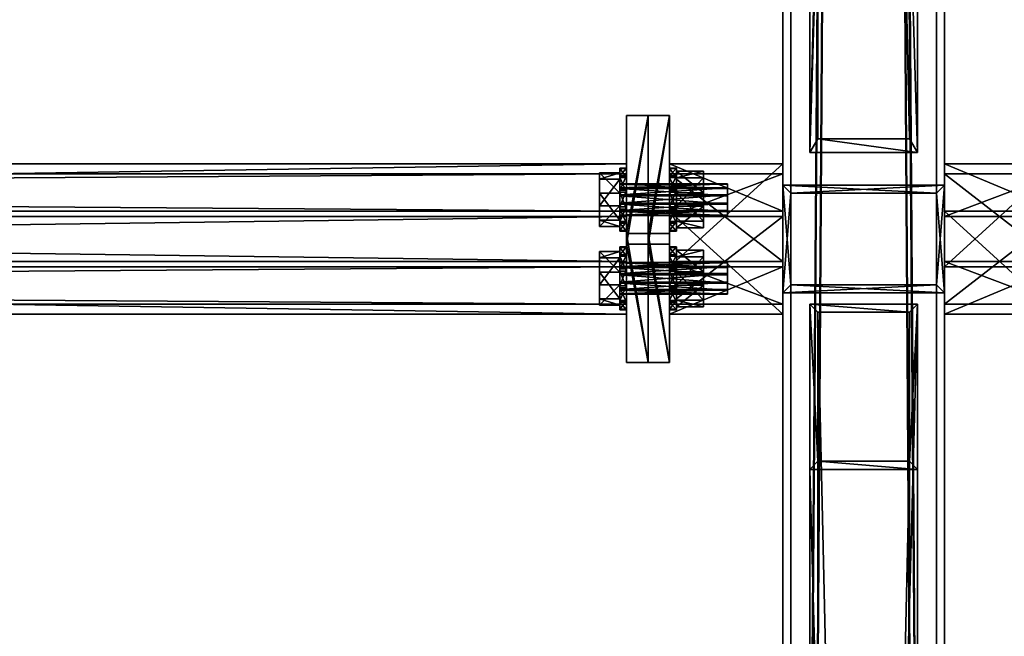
# Model space of a CAD drawing. Header units: millimetres. Extents: x 60485 to 71303, y 100 to 16900.
# Tile 871 of 1056: x 65487 to 65852, y 10053 to 10281. Entities that reach past the tile are written whole.
import ezdxf

# ---------------------------------------------------------------- set-up
doc = ezdxf.new("R2010")
doc.units = ezdxf.units.MM
for name, color, linetype in [('13', 7, 'Continuous'), ('3', 7, 'Continuous'), ('4', 7, 'Continuous'), ('6', 7, 'Continuous'), ('99', 7, 'Continuous')]:
    doc.layers.add(name, color=color, linetype=linetype)

msp = doc.modelspace()

# ---------------------------------------------------------------- meshes
at = {"layer": '13', "color": 7}
mesh = msp.add_polyface(dxfattribs=at)
corners = [(65749.5, 10208.88, 5057.29), (65709.5, 10208.77, 5054.18), (65709.5, 10208.88, 5057.29), (65749.5, 10208.77, 5054.18), (65709.5, 10210.23, 5051.44), (65749.5, 10210.23, 5051.44), (65709.5, 10212.86, 5049.79), (65749.5, 10212.86, 5049.79), (65709.5, 10215.97, 5049.69), (65749.5, 10213.27, 5061.38), (65709.5, 10210.53, 5059.92), (65709.5, 10213.27, 5061.38), (65749.5, 10210.53, 5059.92), (65709.5, 10216.37, 5061.27), (65709.5, 10219.01, 5059.62), (65709.5, 10220.46, 5056.88), (65709.5, 10220.36, 5053.78), (65709.5, 10218.71, 5051.14), (65709.5, 10204.68, 5058.57), (65709.5, 10207.02, 5048.44), (65702, 10207.02, 5048.44), (65702, 10204.68, 5058.57), (65709.5, 10216.96, 5045.41), (65702, 10216.96, 5045.41), (65709.5, 10212.28, 5065.66), (65702, 10212.28, 5065.66), (65709.5, 10224.56, 5052.49), (65709.5, 10222.22, 5062.62), (65702, 10222.22, 5062.62), (65702, 10224.56, 5052.49), (65712, 10203.14, 5059.04), (65712, 10202.93, 5052.83), (65709.5, 10202.93, 5052.83), (65709.5, 10203.14, 5059.04), (65712, 10205.84, 5047.35), (65709.5, 10205.84, 5047.35), (65712, 10211.11, 5044.06), (65709.5, 10211.11, 5044.06), (65709.5, 10217.32, 5043.84), (65712, 10218.13, 5067.01), (65712, 10211.92, 5067.22), (65709.5, 10211.92, 5067.22), (65712, 10206.43, 5064.31), (65709.5, 10206.43, 5064.31), (65712, 10222.8, 5046.76), (65712, 10226.09, 5052.02), (65712, 10226.31, 5058.23), (65712, 10223.39, 5063.72), (65709.5, 10218.13, 5067.01), (65709.5, 10223.39, 5063.72), (65709.5, 10226.31, 5058.23), (65709.5, 10226.09, 5052.02), (65709.5, 10222.8, 5046.76)]
mesh.append_faces([[corners[k] for k in face] for face in [(0, 1, 2, 2), (3, 4, 1, 1), (5, 6, 4, 4), (7, 8, 6, 6), (9, 10, 11, 11), (12, 2, 10, 10), (10, 13, 11, 11), (18, 20, 21, 21), (19, 23, 20, 20), (24, 21, 25, 25), (27, 18, 24, 24), (21, 28, 25, 25), (30, 32, 33, 33), (31, 35, 32, 32), (34, 37, 35, 35), (36, 38, 37, 37), (40, 43, 41, 41), (42, 33, 43, 43), (39, 42, 40, 40), (43, 48, 41, 41)]], dxfattribs={"vtx0": -1, "color": 7})
mesh.append_faces([[corners[k] for k in face] for face in [(14, 10, 2, 2), (15, 2, 1, 1), (16, 1, 4, 4), (17, 4, 6, 6), (26, 19, 18, 18), (29, 21, 20, 20), (44, 36, 34, 34), (45, 34, 31, 31), (46, 31, 30, 30), (47, 30, 42, 42), (49, 43, 33, 33), (50, 33, 32, 32), (51, 32, 35, 35), (52, 35, 37, 37)]], dxfattribs={"vtx0": -1, "vtx2": -1, "vtx3": -1, "color": 7})
mesh.append_faces([[corners[k] for k in face] for face in [(18, 19, 20, 20), (19, 22, 23, 23), (24, 18, 21, 21), (30, 31, 32, 32), (31, 34, 35, 35), (34, 36, 37, 37), (39, 40, 41, 41), (40, 42, 43, 43), (42, 30, 33, 33)]], dxfattribs={"vtx2": -1, "vtx3": -1, "color": 7})
mesh = msp.add_polyface(dxfattribs=at)
corners = [(65749.5, 10215.97, 5049.69), (65709.5, 10218.71, 5051.14), (65709.5, 10215.97, 5049.69), (65749.5, 10218.71, 5051.14), (65709.5, 10220.36, 5053.78), (65749.5, 10220.36, 5053.78), (65709.5, 10220.46, 5056.88), (65749.5, 10220.46, 5056.88), (65709.5, 10219.01, 5059.62), (65749.5, 10219.01, 5059.62), (65709.5, 10216.37, 5061.27), (65749.5, 10216.37, 5061.27), (65709.5, 10213.27, 5061.38), (65709.5, 10210.53, 5059.92), (65709.5, 10208.88, 5057.29), (65709.5, 10208.77, 5054.18), (65709.5, 10210.23, 5051.44), (65709.5, 10212.86, 5049.79), (65709.5, 10216.96, 5045.41), (65709.5, 10224.56, 5052.49), (65702, 10224.56, 5052.49), (65702, 10216.96, 5045.41), (65709.5, 10222.22, 5062.62), (65702, 10222.22, 5062.62), (65709.5, 10212.28, 5065.66), (65702, 10212.28, 5065.66), (65709.5, 10207.02, 5048.44), (65709.5, 10204.68, 5058.57), (65702, 10204.68, 5058.57), (65702, 10207.02, 5048.44), (65712, 10211.11, 5044.06), (65712, 10217.32, 5043.84), (65709.5, 10217.32, 5043.84), (65712, 10222.8, 5046.76), (65709.5, 10222.8, 5046.76), (65712, 10226.09, 5052.02), (65709.5, 10226.09, 5052.02), (65712, 10226.31, 5058.23), (65709.5, 10226.31, 5058.23), (65712, 10223.39, 5063.72), (65709.5, 10223.39, 5063.72), (65712, 10218.13, 5067.01), (65709.5, 10218.13, 5067.01), (65709.5, 10211.92, 5067.22), (65712, 10205.84, 5047.35), (65712, 10202.93, 5052.83), (65712, 10203.14, 5059.04), (65712, 10206.43, 5064.31), (65709.5, 10206.43, 5064.31), (65709.5, 10203.14, 5059.04), (65709.5, 10202.93, 5052.83), (65709.5, 10205.84, 5047.35), (65709.5, 10211.11, 5044.06)]
mesh.append_faces([[corners[k] for k in face] for face in [(0, 1, 2, 2), (3, 4, 1, 1), (5, 6, 4, 4), (7, 8, 6, 6), (9, 10, 8, 8), (11, 12, 10, 10), (1, 17, 2, 2), (18, 20, 21, 21), (19, 23, 20, 20), (22, 25, 23, 23), (26, 19, 18, 18), (20, 29, 21, 21), (31, 34, 32, 32), (33, 36, 34, 34), (35, 38, 36, 36), (37, 40, 38, 38), (39, 42, 40, 40), (41, 43, 42, 42), (30, 33, 31, 31), (34, 52, 32, 32)]], dxfattribs={"vtx0": -1, "color": 7})
mesh.append_faces([[corners[k] for k in face] for face in [(10, 13, 8, 8), (8, 14, 6, 6), (6, 15, 4, 4), (4, 16, 1, 1), (19, 27, 22, 22), (23, 28, 20, 20), (33, 44, 35, 35), (35, 45, 37, 37), (37, 46, 39, 39), (39, 47, 41, 41), (42, 48, 40, 40), (40, 49, 38, 38), (38, 50, 36, 36), (36, 51, 34, 34)]], dxfattribs={"vtx0": -1, "vtx1": -1, "color": 7})
mesh.append_faces([[corners[k] for k in face] for face in [(18, 19, 20, 20), (19, 22, 23, 23), (22, 24, 25, 25), (30, 31, 32, 32), (31, 33, 34, 34), (33, 35, 36, 36), (35, 37, 38, 38), (37, 39, 40, 40), (39, 41, 42, 42)]], dxfattribs={"vtx2": -1, "vtx3": -1, "color": 7})
mesh = msp.add_polyface(dxfattribs=at)
corners = [(65749.5, 10208.88, 5057.29), (65749.5, 10208.77, 5054.18), (65709.5, 10208.77, 5054.18), (65749.5, 10210.23, 5051.44), (65709.5, 10210.23, 5051.44), (65749.5, 10212.86, 5049.79), (65709.5, 10212.86, 5049.79), (65749.5, 10216.37, 5061.27), (65749.5, 10213.27, 5061.38), (65709.5, 10213.27, 5061.38), (65749.5, 10210.53, 5059.92), (65709.5, 10210.53, 5059.92), (65709.5, 10208.88, 5057.29), (65749.5, 10218.71, 5051.14), (65749.5, 10220.36, 5053.78), (65749.5, 10220.46, 5056.88), (65749.5, 10219.01, 5059.62), (65740.5, 10204.13, 5058.74), (65740.5, 10206.6, 5048.05), (65730.5, 10206.6, 5048.05), (65730.5, 10204.13, 5058.74), (65740.5, 10217.09, 5044.84), (65730.5, 10217.09, 5044.84), (65740.5, 10212.15, 5066.22), (65730.5, 10212.15, 5066.22), (65740.5, 10222.64, 5063.01), (65730.5, 10222.64, 5063.01), (65730.5, 10203.14, 5059.04), (65730.5, 10202.93, 5052.83), (65728, 10202.93, 5052.83), (65728, 10203.14, 5059.04), (65730.5, 10205.84, 5047.35), (65728, 10205.84, 5047.35), (65730.5, 10211.11, 5044.06), (65728, 10211.11, 5044.06), (65728, 10217.32, 5043.84), (65730.5, 10218.13, 5067.01), (65730.5, 10211.92, 5067.22), (65728, 10211.92, 5067.22), (65730.5, 10206.43, 5064.31), (65728, 10206.43, 5064.31), (65730.5, 10222.8, 5046.76), (65730.5, 10226.09, 5052.02), (65730.5, 10226.31, 5058.23), (65730.5, 10223.39, 5063.72), (65728, 10218.13, 5067.01), (65728, 10223.39, 5063.72), (65728, 10226.31, 5058.23), (65728, 10226.09, 5052.02), (65728, 10222.8, 5046.76)]
mesh.append_faces([[corners[k] for k in face] for face in [(7, 10, 8, 8), (17, 19, 20, 20), (18, 22, 19, 19), (23, 20, 24, 24), (25, 17, 23, 23), (20, 26, 24, 24), (27, 29, 30, 30), (28, 32, 29, 29), (31, 34, 32, 32), (33, 35, 34, 34), (37, 40, 38, 38), (39, 30, 40, 40), (36, 39, 37, 37), (40, 45, 38, 38)]], dxfattribs={"vtx0": -1, "color": 7})
mesh.append_faces([[corners[k] for k in face] for face in [(13, 5, 3, 3), (14, 3, 1, 1), (15, 1, 0, 0), (16, 0, 10, 10), (25, 18, 17, 17), (26, 20, 19, 19), (41, 33, 31, 31), (42, 31, 28, 28), (43, 28, 27, 27), (44, 27, 39, 39), (46, 40, 30, 30), (47, 30, 29, 29), (48, 29, 32, 32), (49, 32, 34, 34)]], dxfattribs={"vtx0": -1, "vtx2": -1, "vtx3": -1, "color": 7})
mesh.append_faces([[corners[k] for k in face] for face in [(0, 1, 2, 2), (1, 3, 4, 4), (3, 5, 6, 6), (7, 8, 9, 9), (8, 10, 11, 11), (10, 0, 12, 12), (17, 18, 19, 19), (18, 21, 22, 22), (23, 17, 20, 20), (27, 28, 29, 29), (28, 31, 32, 32), (31, 33, 34, 34), (36, 37, 38, 38), (37, 39, 40, 40), (39, 27, 30, 30)]], dxfattribs={"vtx2": -1, "vtx3": -1, "color": 7})
mesh = msp.add_polyface(dxfattribs=at)
corners = [(65749.5, 10212.86, 5049.79), (65749.5, 10215.97, 5049.69), (65709.5, 10215.97, 5049.69), (65749.5, 10218.71, 5051.14), (65709.5, 10218.71, 5051.14), (65749.5, 10220.36, 5053.78), (65709.5, 10220.36, 5053.78), (65749.5, 10220.46, 5056.88), (65709.5, 10220.46, 5056.88), (65749.5, 10219.01, 5059.62), (65709.5, 10219.01, 5059.62), (65749.5, 10216.37, 5061.27), (65709.5, 10216.37, 5061.27), (65749.5, 10210.23, 5051.44), (65749.5, 10208.77, 5054.18), (65749.5, 10208.88, 5057.29), (65749.5, 10210.53, 5059.92), (65740.5, 10217.09, 5044.84), (65740.5, 10225.11, 5052.32), (65730.5, 10225.11, 5052.32), (65730.5, 10217.09, 5044.84), (65740.5, 10222.64, 5063.01), (65730.5, 10222.64, 5063.01), (65740.5, 10212.15, 5066.22), (65730.5, 10212.15, 5066.22), (65740.5, 10206.6, 5048.05), (65730.5, 10206.6, 5048.05), (65730.5, 10211.11, 5044.06), (65730.5, 10217.32, 5043.84), (65728, 10217.32, 5043.84), (65730.5, 10222.8, 5046.76), (65728, 10222.8, 5046.76), (65730.5, 10226.09, 5052.02), (65728, 10226.09, 5052.02), (65730.5, 10226.31, 5058.23), (65728, 10226.31, 5058.23), (65730.5, 10223.39, 5063.72), (65728, 10223.39, 5063.72), (65730.5, 10218.13, 5067.01), (65728, 10218.13, 5067.01), (65728, 10211.92, 5067.22), (65730.5, 10205.84, 5047.35), (65730.5, 10202.93, 5052.83), (65730.5, 10203.14, 5059.04), (65730.5, 10206.43, 5064.31), (65728, 10206.43, 5064.31), (65728, 10203.14, 5059.04), (65728, 10202.93, 5052.83), (65728, 10205.84, 5047.35), (65728, 10211.11, 5044.06)]
mesh.append_faces([[corners[k] for k in face] for face in [(0, 3, 1, 1), (17, 19, 20, 20), (18, 22, 19, 19), (21, 24, 22, 22), (25, 18, 17, 17), (19, 26, 20, 20), (28, 31, 29, 29), (30, 33, 31, 31), (32, 35, 33, 33), (34, 37, 35, 35), (36, 39, 37, 37), (38, 40, 39, 39), (27, 30, 28, 28), (31, 49, 29, 29)]], dxfattribs={"vtx0": -1, "color": 7})
mesh.append_faces([[corners[k] for k in face] for face in [(3, 13, 5, 5), (5, 14, 7, 7), (7, 15, 9, 9), (9, 16, 11, 11), (18, 25, 21, 21), (22, 26, 19, 19), (30, 41, 32, 32), (32, 42, 34, 34), (34, 43, 36, 36), (36, 44, 38, 38), (39, 45, 37, 37), (37, 46, 35, 35), (35, 47, 33, 33), (33, 48, 31, 31)]], dxfattribs={"vtx0": -1, "vtx1": -1, "color": 7})
mesh.append_faces([[corners[k] for k in face] for face in [(0, 1, 2, 2), (1, 3, 4, 4), (3, 5, 6, 6), (5, 7, 8, 8), (7, 9, 10, 10), (9, 11, 12, 12), (17, 18, 19, 19), (18, 21, 22, 22), (21, 23, 24, 24), (27, 28, 29, 29), (28, 30, 31, 31), (30, 32, 33, 33), (32, 34, 35, 35), (34, 36, 37, 37), (36, 38, 39, 39)]], dxfattribs={"vtx2": -1, "vtx3": -1, "color": 7})
mesh = msp.add_polyface(dxfattribs=at)
corners = [(65749.5, 10179.64, 4961.66), (65709.5, 10179.54, 4958.55), (65709.5, 10179.64, 4961.66), (65749.5, 10179.54, 4958.55), (65709.5, 10180.99, 4955.81), (65749.5, 10180.99, 4955.81), (65709.5, 10183.63, 4954.16), (65749.5, 10183.63, 4954.16), (65709.5, 10186.73, 4954.05), (65749.5, 10184.03, 4965.75), (65709.5, 10181.29, 4964.29), (65709.5, 10184.03, 4965.75), (65749.5, 10181.29, 4964.29), (65709.5, 10187.14, 4965.64), (65709.5, 10189.77, 4963.99), (65709.5, 10191.23, 4961.25), (65709.5, 10191.12, 4958.15), (65709.5, 10189.47, 4955.51), (65709.5, 10175.44, 4962.94), (65709.5, 10177.78, 4952.81), (65702, 10177.78, 4952.81), (65702, 10175.44, 4962.94), (65709.5, 10187.72, 4949.78), (65702, 10187.72, 4949.78), (65709.5, 10183.04, 4970.03), (65702, 10183.04, 4970.03), (65709.5, 10195.32, 4956.86), (65709.5, 10192.98, 4966.99), (65702, 10192.98, 4966.99), (65712, 10173.91, 4963.41), (65712, 10173.69, 4957.2), (65709.5, 10173.69, 4957.2), (65709.5, 10173.91, 4963.41), (65712, 10176.61, 4951.72), (65709.5, 10176.61, 4951.72), (65712, 10181.87, 4948.43), (65709.5, 10181.87, 4948.43), (65709.5, 10188.08, 4948.21), (65712, 10188.89, 4971.38), (65712, 10182.68, 4971.59), (65709.5, 10182.68, 4971.59), (65712, 10177.2, 4968.68), (65709.5, 10177.2, 4968.68), (65712, 10193.57, 4951.12), (65712, 10196.86, 4956.39), (65712, 10197.07, 4962.6), (65712, 10194.16, 4968.09), (65709.5, 10188.89, 4971.38), (65709.5, 10194.16, 4968.09), (65709.5, 10197.07, 4962.6), (65709.5, 10196.86, 4956.39), (65709.5, 10193.57, 4951.12)]
mesh.append_faces([[corners[k] for k in face] for face in [(0, 1, 2, 2), (3, 4, 1, 1), (5, 6, 4, 4), (7, 8, 6, 6), (9, 10, 11, 11), (12, 2, 10, 10), (10, 13, 11, 11), (18, 20, 21, 21), (19, 23, 20, 20), (24, 21, 25, 25), (27, 18, 24, 24), (21, 28, 25, 25), (29, 31, 32, 32), (30, 34, 31, 31), (33, 36, 34, 34), (35, 37, 36, 36), (39, 42, 40, 40), (41, 32, 42, 42), (38, 41, 39, 39), (42, 47, 40, 40)]], dxfattribs={"vtx0": -1, "color": 7})
mesh.append_faces([[corners[k] for k in face] for face in [(14, 10, 2, 2), (15, 2, 1, 1), (16, 1, 4, 4), (17, 4, 6, 6), (26, 19, 18, 18), (28, 21, 20, 20), (43, 35, 33, 33), (44, 33, 30, 30), (45, 30, 29, 29), (46, 29, 41, 41), (48, 42, 32, 32), (49, 32, 31, 31), (50, 31, 34, 34), (51, 34, 36, 36)]], dxfattribs={"vtx0": -1, "vtx2": -1, "vtx3": -1, "color": 7})
mesh.append_faces([[corners[k] for k in face] for face in [(18, 19, 20, 20), (19, 22, 23, 23), (24, 18, 21, 21), (29, 30, 31, 31), (30, 33, 34, 34), (33, 35, 36, 36), (38, 39, 40, 40), (39, 41, 42, 42), (41, 29, 32, 32)]], dxfattribs={"vtx2": -1, "vtx3": -1, "color": 7})
mesh = msp.add_polyface(dxfattribs=at)
corners = [(65749.5, 10186.73, 4954.05), (65709.5, 10189.47, 4955.51), (65709.5, 10186.73, 4954.05), (65749.5, 10189.47, 4955.51), (65709.5, 10191.12, 4958.15), (65749.5, 10191.12, 4958.15), (65709.5, 10191.23, 4961.25), (65749.5, 10191.23, 4961.25), (65709.5, 10189.77, 4963.99), (65749.5, 10189.77, 4963.99), (65709.5, 10187.14, 4965.64), (65749.5, 10187.14, 4965.64), (65709.5, 10184.03, 4965.75), (65709.5, 10181.29, 4964.29), (65709.5, 10179.64, 4961.66), (65709.5, 10179.54, 4958.55), (65709.5, 10180.99, 4955.81), (65709.5, 10183.63, 4954.16), (65709.5, 10187.72, 4949.78), (65709.5, 10195.32, 4956.86), (65702, 10195.32, 4956.86), (65702, 10187.72, 4949.78), (65709.5, 10192.98, 4966.99), (65702, 10192.98, 4966.99), (65709.5, 10183.04, 4970.03), (65702, 10183.04, 4970.03), (65709.5, 10177.78, 4952.81), (65709.5, 10175.44, 4962.94), (65702, 10177.78, 4952.81), (65712, 10181.87, 4948.43), (65712, 10188.08, 4948.21), (65709.5, 10188.08, 4948.21), (65712, 10193.57, 4951.12), (65709.5, 10193.57, 4951.12), (65712, 10196.86, 4956.39), (65709.5, 10196.86, 4956.39), (65712, 10197.07, 4962.6), (65709.5, 10197.07, 4962.6), (65712, 10194.16, 4968.09), (65709.5, 10194.16, 4968.09), (65712, 10188.89, 4971.38), (65709.5, 10188.89, 4971.38), (65709.5, 10182.68, 4971.59), (65712, 10176.61, 4951.72), (65712, 10173.69, 4957.2), (65712, 10173.91, 4963.41), (65712, 10177.2, 4968.68), (65709.5, 10177.2, 4968.68), (65709.5, 10173.91, 4963.41), (65709.5, 10173.69, 4957.2), (65709.5, 10176.61, 4951.72), (65709.5, 10181.87, 4948.43)]
mesh.append_faces([[corners[k] for k in face] for face in [(0, 1, 2, 2), (3, 4, 1, 1), (5, 6, 4, 4), (7, 8, 6, 6), (9, 10, 8, 8), (11, 12, 10, 10), (1, 17, 2, 2), (18, 20, 21, 21), (19, 23, 20, 20), (22, 25, 23, 23), (26, 19, 18, 18), (20, 28, 21, 21), (30, 33, 31, 31), (32, 35, 33, 33), (34, 37, 35, 35), (36, 39, 37, 37), (38, 41, 39, 39), (40, 42, 41, 41), (29, 32, 30, 30), (33, 51, 31, 31)]], dxfattribs={"vtx0": -1, "color": 7})
mesh.append_faces([[corners[k] for k in face] for face in [(10, 13, 8, 8), (8, 14, 6, 6), (6, 15, 4, 4), (4, 16, 1, 1), (19, 27, 22, 22), (23, 28, 20, 20), (32, 43, 34, 34), (34, 44, 36, 36), (36, 45, 38, 38), (38, 46, 40, 40), (41, 47, 39, 39), (39, 48, 37, 37), (37, 49, 35, 35), (35, 50, 33, 33)]], dxfattribs={"vtx0": -1, "vtx1": -1, "color": 7})
mesh.append_faces([[corners[k] for k in face] for face in [(18, 19, 20, 20), (19, 22, 23, 23), (22, 24, 25, 25), (29, 30, 31, 31), (30, 32, 33, 33), (32, 34, 35, 35), (34, 36, 37, 37), (36, 38, 39, 39), (38, 40, 41, 41)]], dxfattribs={"vtx2": -1, "vtx3": -1, "color": 7})
mesh = msp.add_polyface(dxfattribs=at)
corners = [(65749.5, 10179.64, 4961.66), (65749.5, 10179.54, 4958.55), (65709.5, 10179.54, 4958.55), (65749.5, 10180.99, 4955.81), (65709.5, 10180.99, 4955.81), (65749.5, 10183.63, 4954.16), (65709.5, 10183.63, 4954.16), (65749.5, 10187.14, 4965.64), (65749.5, 10184.03, 4965.75), (65709.5, 10184.03, 4965.75), (65749.5, 10181.29, 4964.29), (65709.5, 10181.29, 4964.29), (65709.5, 10179.64, 4961.66), (65749.5, 10186.73, 4954.05), (65749.5, 10191.12, 4958.15), (65749.5, 10191.23, 4961.25), (65749.5, 10189.77, 4963.99), (65740.5, 10174.89, 4963.11), (65740.5, 10177.36, 4952.42), (65730.5, 10177.36, 4952.42), (65730.5, 10174.89, 4963.11), (65740.5, 10187.85, 4949.21), (65730.5, 10187.85, 4949.21), (65740.5, 10182.91, 4970.59), (65730.5, 10182.91, 4970.59), (65740.5, 10193.4, 4967.38), (65730.5, 10193.4, 4967.38), (65730.5, 10173.91, 4963.41), (65730.5, 10173.69, 4957.2), (65728, 10173.69, 4957.2), (65728, 10173.91, 4963.41), (65730.5, 10176.61, 4951.72), (65728, 10176.61, 4951.72), (65730.5, 10181.87, 4948.43), (65728, 10181.87, 4948.43), (65728, 10188.08, 4948.21), (65730.5, 10188.89, 4971.38), (65730.5, 10182.68, 4971.59), (65728, 10182.68, 4971.59), (65730.5, 10177.2, 4968.68), (65728, 10177.2, 4968.68), (65730.5, 10193.57, 4951.12), (65730.5, 10196.86, 4956.39), (65730.5, 10197.07, 4962.6), (65730.5, 10194.16, 4968.09), (65728, 10188.89, 4971.38), (65728, 10194.16, 4968.09), (65728, 10197.07, 4962.6), (65728, 10196.86, 4956.39), (65728, 10193.57, 4951.12)]
mesh.append_faces([[corners[k] for k in face] for face in [(3, 13, 5, 5), (7, 10, 8, 8), (17, 19, 20, 20), (18, 22, 19, 19), (23, 20, 24, 24), (25, 17, 23, 23), (20, 26, 24, 24), (27, 29, 30, 30), (28, 32, 29, 29), (31, 34, 32, 32), (33, 35, 34, 34), (37, 40, 38, 38), (39, 30, 40, 40), (36, 39, 37, 37), (40, 45, 38, 38)]], dxfattribs={"vtx0": -1, "color": 7})
mesh.append_faces([[corners[k] for k in face] for face in [(14, 3, 1, 1), (15, 1, 0, 0), (16, 0, 10, 10), (25, 18, 17, 17), (26, 20, 19, 19), (41, 33, 31, 31), (42, 31, 28, 28), (43, 28, 27, 27), (44, 27, 39, 39), (46, 40, 30, 30), (47, 30, 29, 29), (48, 29, 32, 32), (49, 32, 34, 34)]], dxfattribs={"vtx0": -1, "vtx2": -1, "vtx3": -1, "color": 7})
mesh.append_faces([[corners[k] for k in face] for face in [(0, 1, 2, 2), (1, 3, 4, 4), (3, 5, 6, 6), (7, 8, 9, 9), (8, 10, 11, 11), (10, 0, 12, 12), (17, 18, 19, 19), (18, 21, 22, 22), (23, 17, 20, 20), (27, 28, 29, 29), (28, 31, 32, 32), (31, 33, 34, 34), (36, 37, 38, 38), (37, 39, 40, 40), (39, 27, 30, 30)]], dxfattribs={"vtx2": -1, "vtx3": -1, "color": 7})
mesh = msp.add_polyface(dxfattribs=at)
corners = [(65749.5, 10183.63, 4954.16), (65749.5, 10186.73, 4954.05), (65709.5, 10186.73, 4954.05), (65749.5, 10189.47, 4955.51), (65709.5, 10189.47, 4955.51), (65749.5, 10191.12, 4958.15), (65709.5, 10191.12, 4958.15), (65749.5, 10191.23, 4961.25), (65709.5, 10191.23, 4961.25), (65749.5, 10189.77, 4963.99), (65709.5, 10189.77, 4963.99), (65749.5, 10187.14, 4965.64), (65709.5, 10187.14, 4965.64), (65749.5, 10180.99, 4955.81), (65749.5, 10179.54, 4958.55), (65749.5, 10179.64, 4961.66), (65749.5, 10181.29, 4964.29), (65740.5, 10187.85, 4949.21), (65740.5, 10195.87, 4956.69), (65730.5, 10195.87, 4956.69), (65730.5, 10187.85, 4949.21), (65740.5, 10193.4, 4967.38), (65730.5, 10193.4, 4967.38), (65740.5, 10182.91, 4970.59), (65730.5, 10182.91, 4970.59), (65740.5, 10177.36, 4952.42), (65730.5, 10177.36, 4952.42), (65730.5, 10181.87, 4948.43), (65730.5, 10188.08, 4948.21), (65728, 10188.08, 4948.21), (65730.5, 10193.57, 4951.12), (65728, 10193.57, 4951.12), (65730.5, 10196.86, 4956.39), (65728, 10196.86, 4956.39), (65730.5, 10197.07, 4962.6), (65728, 10197.07, 4962.6), (65730.5, 10194.16, 4968.09), (65728, 10194.16, 4968.09), (65730.5, 10188.89, 4971.38), (65728, 10188.89, 4971.38), (65728, 10182.68, 4971.59), (65730.5, 10176.61, 4951.72), (65730.5, 10173.69, 4957.2), (65730.5, 10173.91, 4963.41), (65730.5, 10177.2, 4968.68), (65728, 10177.2, 4968.68), (65728, 10173.91, 4963.41), (65728, 10173.69, 4957.2), (65728, 10176.61, 4951.72), (65728, 10181.87, 4948.43)]
mesh.append_faces([[corners[k] for k in face] for face in [(17, 19, 20, 20), (18, 22, 19, 19), (21, 24, 22, 22), (25, 18, 17, 17), (19, 26, 20, 20), (28, 31, 29, 29), (30, 33, 31, 31), (32, 35, 33, 33), (34, 37, 35, 35), (36, 39, 37, 37), (38, 40, 39, 39), (27, 30, 28, 28), (31, 49, 29, 29)]], dxfattribs={"vtx0": -1, "color": 7})
mesh.append_faces([[corners[k] for k in face] for face in [(1, 13, 3, 3), (3, 13, 5, 5), (5, 14, 7, 7), (7, 15, 9, 9), (9, 16, 11, 11), (18, 25, 21, 21), (22, 26, 19, 19), (30, 41, 32, 32), (32, 42, 34, 34), (34, 43, 36, 36), (36, 44, 38, 38), (39, 45, 37, 37), (37, 46, 35, 35), (35, 47, 33, 33), (33, 48, 31, 31)]], dxfattribs={"vtx0": -1, "vtx1": -1, "color": 7})
mesh.append_faces([[corners[k] for k in face] for face in [(0, 1, 2, 2), (1, 3, 4, 4), (3, 5, 6, 6), (5, 7, 8, 8), (7, 9, 10, 10), (9, 11, 12, 12), (17, 18, 19, 19), (18, 21, 22, 22), (21, 23, 24, 24), (27, 28, 29, 29), (28, 30, 31, 31), (30, 32, 33, 33), (32, 34, 35, 35), (34, 36, 37, 37), (36, 38, 39, 39)]], dxfattribs={"vtx2": -1, "vtx3": -1, "color": 7})
at = {"layer": '3', "color": 91}
mesh = msp.add_polyface(dxfattribs=at)
corners = [(65773, 16854.96, 2970.03), (65773, 16738.42, 2970.03), (65773, 8515, 5484.18), (65773, 8515, 5561.56), (65773, 16854.96, 3011.78), (65827, 8515, 5561.56), (65827, 16854.96, 3011.78), (65827, 16738.42, 2970.03), (65827, 16854.96, 2970.03), (65827, 8515, 5484.18), (65830, 8515, 5564.7), (65830, 8515, 5481.04), (65770, 8515, 5481.04), (65770, 8515, 5564.7), (65770, 16854.96, 3014.92), (65830, 16854.96, 3014.92), (65830, 16854.96, 2970.03), (65770, 16854.96, 2970.03), (65770, 16728.16, 2970.03), (65830, 16728.16, 2970.03)]
mesh.append_faces([[corners[k] for k in face] for face in [(1, 4, 0, 0), (3, 1, 2, 2), (3, 6, 4, 4), (7, 5, 9, 9), (6, 7, 8, 8), (1, 9, 2, 2), (10, 14, 15, 15), (16, 6, 8, 8), (0, 14, 17, 17), (18, 13, 12, 12), (14, 18, 17, 17), (19, 12, 11, 11), (19, 15, 16, 16), (10, 19, 11, 11), (7, 16, 8, 8), (17, 1, 0, 0)]], dxfattribs={"vtx0": -1, "color": 91})
mesh.append_faces([[corners[k] for k in face] for face in [(4, 1, 3, 3), (5, 7, 6, 6), (10, 5, 13, 13), (5, 11, 9, 9), (9, 11, 2, 2), (13, 3, 12, 12), (3, 13, 5, 5), (12, 2, 11, 11), (14, 4, 15, 15), (15, 6, 16, 16), (13, 18, 14, 14), (15, 19, 10, 10), (19, 7, 18, 18), (18, 1, 17, 17), (1, 18, 7, 7)]], dxfattribs={"vtx0": -1, "vtx1": -1, "color": 91})
mesh.append_faces([[corners[k] for k in face] for face in [(5, 10, 11, 11), (12, 3, 2, 2), (14, 0, 4, 4), (15, 4, 6, 6), (7, 19, 16, 16)]], dxfattribs={"vtx0": -1, "vtx2": -1, "vtx3": -1, "color": 91})
mesh.append_faces([[corners[k] for k in face] for face in [(3, 5, 6, 6), (1, 7, 9, 9), (10, 13, 14, 14), (19, 18, 12, 12)]], dxfattribs={"vtx2": -1, "vtx3": -1, "color": 91})
at = {"layer": '4', "color": 171}
mesh = msp.add_polyface(dxfattribs=at)
corners = [(65817, 10237.18, 4954.52), (65783, 10237.18, 4954.52), (65783, 11800.84, 3030.03), (65817, 11800.84, 3030.03), (65783, 10329.76, 4926.22), (65783, 11870.41, 3030.03), (65817, 10329.76, 4926.22), (65817, 11870.41, 3030.03), (65820, 10232.04, 4956.09), (65820, 10334.9, 4924.65), (65820, 11874.28, 3030.03), (65820, 11796.97, 3030.03), (65780, 10334.9, 4924.65), (65780, 11874.28, 3030.03), (65780, 10232.04, 4956.09), (65780, 11796.97, 3030.03)]
mesh.append_faces([[corners[k] for k in face] for face in [(0, 2, 3, 3), (1, 5, 2, 2), (4, 7, 5, 5), (6, 3, 7, 7), (8, 10, 11, 11), (9, 13, 10, 10), (12, 15, 13, 13), (14, 11, 15, 15)]], dxfattribs={"vtx0": -1, "color": 171})
mesh.append_faces([[corners[k] for k in face] for face in [(9, 6, 12, 12), (6, 8, 0, 0), (0, 8, 1, 1), (12, 4, 14, 14), (4, 12, 6, 6), (14, 1, 8, 8), (11, 3, 15, 15), (3, 10, 7, 7), (7, 10, 5, 5), (15, 2, 13, 13), (2, 15, 3, 3), (13, 5, 10, 10)]], dxfattribs={"vtx0": -1, "vtx1": -1, "color": 171})
mesh.append_faces([[corners[k] for k in face] for face in [(6, 9, 8, 8), (14, 4, 1, 1), (3, 11, 10, 10), (13, 2, 5, 5)]], dxfattribs={"vtx0": -1, "vtx2": -1, "vtx3": -1, "color": 171})
mesh.append_faces([[corners[k] for k in face] for face in [(0, 1, 2, 2), (1, 4, 5, 5), (4, 6, 7, 7), (6, 0, 3, 3), (8, 9, 10, 10), (9, 12, 13, 13), (12, 14, 15, 15), (14, 8, 11, 11)]], dxfattribs={"vtx2": -1, "vtx3": -1, "color": 171})
mesh = msp.add_polyface(dxfattribs=at)
corners = [(65712, 10208.36, 4976.93), (65712, 10175.85, 4986.87), (63288, 10175.85, 4986.87), (63288, 10208.36, 4976.93), (65712, 10191.64, 5038.51), (63288, 10191.64, 5038.51), (65712, 10224.15, 5028.57), (63288, 10224.15, 5028.57), (65712, 10210.35, 4973.18), (65712, 10227.9, 5030.56), (63288, 10227.9, 5030.56), (63288, 10210.35, 4973.18), (65712, 10189.65, 5042.25), (63288, 10189.65, 5042.25), (65712, 10172.1, 4984.87), (63288, 10172.1, 4984.87)]
mesh.append_faces([[corners[k] for k in face] for face in [(0, 2, 3, 3), (1, 5, 2, 2), (4, 7, 5, 5), (6, 3, 7, 7), (8, 10, 11, 11), (9, 13, 10, 10), (12, 15, 13, 13), (14, 11, 15, 15)]], dxfattribs={"vtx0": -1, "color": 171})
mesh.append_faces([[corners[k] for k in face] for face in [(9, 6, 12, 12), (6, 8, 0, 0), (0, 8, 1, 1), (12, 4, 14, 14), (4, 12, 6, 6), (14, 1, 8, 8), (11, 3, 15, 15), (3, 10, 7, 7), (7, 10, 5, 5), (15, 2, 13, 13), (2, 15, 3, 3), (13, 5, 10, 10)]], dxfattribs={"vtx0": -1, "vtx1": -1, "color": 171})
mesh.append_faces([[corners[k] for k in face] for face in [(6, 9, 8, 8), (14, 4, 1, 1), (3, 11, 10, 10), (13, 2, 5, 5)]], dxfattribs={"vtx0": -1, "vtx2": -1, "vtx3": -1, "color": 171})
mesh.append_faces([[corners[k] for k in face] for face in [(0, 1, 2, 2), (1, 4, 5, 5), (4, 6, 7, 7), (6, 0, 3, 3), (8, 9, 10, 10), (9, 12, 13, 13), (12, 14, 15, 15), (14, 8, 11, 11)]], dxfattribs={"vtx2": -1, "vtx3": -1, "color": 171})
mesh = msp.add_polyface(dxfattribs=at)
corners = [(65770, 10208.36, 4976.93), (65770, 10175.85, 4986.87), (65728, 10175.85, 4986.87), (65728, 10208.36, 4976.93), (65770, 10191.64, 5038.51), (65728, 10191.64, 5038.51), (65770, 10224.15, 5028.57), (65728, 10224.15, 5028.57), (65770, 10210.35, 4973.18), (65770, 10227.9, 5030.56), (65728, 10227.9, 5030.56), (65728, 10210.35, 4973.18), (65770, 10189.65, 5042.25), (65728, 10189.65, 5042.25), (65770, 10172.1, 4984.87), (65728, 10172.1, 4984.87)]
mesh.append_faces([[corners[k] for k in face] for face in [(0, 2, 3, 3), (1, 5, 2, 2), (4, 7, 5, 5), (6, 3, 7, 7), (8, 10, 11, 11), (9, 13, 10, 10), (12, 15, 13, 13), (14, 11, 15, 15)]], dxfattribs={"vtx0": -1, "color": 171})
mesh.append_faces([[corners[k] for k in face] for face in [(6, 8, 0, 0), (12, 4, 14, 14), (11, 3, 15, 15), (3, 10, 7, 7), (7, 10, 5, 5), (15, 2, 13, 13), (2, 15, 3, 3), (13, 5, 10, 10)]], dxfattribs={"vtx0": -1, "vtx1": -1, "color": 171})
mesh.append_faces([[corners[k] for k in face] for face in [(9, 6, 4, 4), (6, 9, 8, 8), (0, 8, 14, 14), (4, 12, 9, 9), (14, 4, 1, 1), (14, 1, 0, 0), (3, 11, 10, 10), (13, 2, 5, 5)]], dxfattribs={"vtx0": -1, "vtx2": -1, "vtx3": -1, "color": 171})
mesh.append_faces([[corners[k] for k in face] for face in [(0, 1, 2, 2), (1, 4, 5, 5), (4, 6, 7, 7), (6, 0, 3, 3), (8, 9, 10, 10), (9, 12, 13, 13), (12, 14, 15, 15), (14, 8, 11, 11)]], dxfattribs={"vtx2": -1, "vtx3": -1, "color": 171})
mesh = msp.add_polyface(dxfattribs=at)
corners = [(65872, 10208.36, 4976.93), (65872, 10175.85, 4986.87), (65830, 10175.85, 4986.87), (65830, 10208.36, 4976.93), (65872, 10191.64, 5038.51), (65830, 10191.64, 5038.51), (65872, 10224.15, 5028.57), (65830, 10224.15, 5028.57), (65872, 10210.35, 4973.18), (65872, 10227.9, 5030.56), (65830, 10227.9, 5030.56), (65830, 10210.35, 4973.18), (65872, 10189.65, 5042.25), (65830, 10189.65, 5042.25), (65872, 10172.1, 4984.87), (65830, 10172.1, 4984.87)]
mesh.append_faces([[corners[k] for k in face] for face in [(0, 2, 3, 3), (1, 5, 2, 2), (4, 7, 5, 5), (6, 3, 7, 7), (8, 10, 11, 11), (9, 13, 10, 10), (12, 15, 13, 13), (14, 11, 15, 15)]], dxfattribs={"vtx0": -1, "color": 171})
mesh.append_faces([[corners[k] for k in face] for face in [(9, 6, 12, 12), (6, 8, 0, 0), (0, 8, 1, 1), (12, 4, 14, 14), (4, 12, 6, 6), (14, 1, 8, 8), (11, 3, 15, 15), (3, 10, 7, 7), (7, 10, 5, 5), (15, 2, 13, 13), (2, 15, 3, 3), (13, 5, 10, 10)]], dxfattribs={"vtx0": -1, "vtx1": -1, "color": 171})
mesh.append_faces([[corners[k] for k in face] for face in [(6, 9, 8, 8), (14, 4, 1, 1), (3, 11, 10, 10), (13, 2, 5, 5)]], dxfattribs={"vtx0": -1, "vtx2": -1, "vtx3": -1, "color": 171})
mesh.append_faces([[corners[k] for k in face] for face in [(0, 1, 2, 2), (1, 4, 5, 5), (4, 6, 7, 7), (6, 0, 3, 3), (8, 9, 10, 10), (9, 12, 13, 13), (12, 14, 15, 15), (14, 8, 11, 11)]], dxfattribs={"vtx2": -1, "vtx3": -1, "color": 171})
mesh = msp.add_polyface(dxfattribs=at)
corners = [(65773, 10183, 4971.09), (65773, 10217, 4960.69), (65773, 10217, 3030.03), (65773, 10183, 3030.03), (65827, 10217, 4960.69), (65827, 10217, 3030.03), (65827, 10183, 4971.09), (65827, 10183, 3030.03), (65770, 10180, 4972), (65830, 10180, 4972), (65830, 10180, 3030.03), (65770, 10180, 3030.03), (65830, 10220, 4959.77), (65830, 10220, 3030.03), (65770, 10220, 4959.77), (65770, 10220, 3030.03)]
mesh.append_faces([[corners[k] for k in face] for face in [(0, 2, 3, 3), (1, 5, 2, 2), (4, 7, 5, 5), (6, 3, 7, 7), (8, 10, 11, 11), (9, 13, 10, 10), (12, 15, 13, 13), (14, 11, 15, 15)]], dxfattribs={"vtx0": -1, "color": 171})
mesh.append_faces([[corners[k] for k in face] for face in [(9, 6, 12, 12), (6, 8, 0, 0), (0, 8, 1, 1), (12, 4, 14, 14), (4, 12, 6, 6), (14, 1, 8, 8), (11, 3, 15, 15), (3, 10, 7, 7), (7, 10, 5, 5), (15, 2, 13, 13), (2, 15, 3, 3), (13, 5, 10, 10)]], dxfattribs={"vtx0": -1, "vtx1": -1, "color": 171})
mesh.append_faces([[corners[k] for k in face] for face in [(6, 9, 8, 8), (14, 4, 1, 1), (3, 11, 10, 10), (13, 2, 5, 5)]], dxfattribs={"vtx0": -1, "vtx2": -1, "vtx3": -1, "color": 171})
mesh.append_faces([[corners[k] for k in face] for face in [(0, 1, 2, 2), (1, 4, 5, 5), (4, 6, 7, 7), (6, 0, 3, 3), (8, 9, 10, 10), (9, 12, 13, 13), (12, 14, 15, 15), (14, 8, 11, 11)]], dxfattribs={"vtx2": -1, "vtx3": -1, "color": 171})
mesh = msp.add_polyface(dxfattribs=at)
corners = [(65783, 10172.8, 4974.2), (65817, 10172.8, 4974.2), (65817, 8672.26, 3030.03), (65783, 8672.26, 3030.03), (65817, 10117.61, 4991.08), (65817, 8604.05, 3030.03), (65783, 10117.61, 4991.08), (65783, 8604.05, 3030.03), (65780, 10175.87, 4973.27), (65780, 10114.54, 4992.02), (65780, 8600.26, 3030.03), (65780, 8676.05, 3030.03), (65820, 10114.54, 4992.02), (65820, 8600.26, 3030.03), (65820, 10175.87, 4973.27), (65820, 8676.05, 3030.03)]
mesh.append_faces([[corners[k] for k in face] for face in [(0, 2, 3, 3), (1, 5, 2, 2), (4, 7, 5, 5), (6, 3, 7, 7), (8, 10, 11, 11), (9, 13, 10, 10), (12, 15, 13, 13), (14, 11, 15, 15)]], dxfattribs={"vtx0": -1, "color": 171})
mesh.append_faces([[corners[k] for k in face] for face in [(9, 6, 12, 12), (6, 8, 0, 0), (0, 8, 1, 1), (12, 4, 14, 14), (4, 12, 6, 6), (14, 1, 8, 8), (11, 3, 15, 15), (3, 10, 7, 7), (7, 10, 5, 5), (15, 2, 13, 13), (2, 15, 3, 3), (13, 5, 10, 10)]], dxfattribs={"vtx0": -1, "vtx1": -1, "color": 171})
mesh.append_faces([[corners[k] for k in face] for face in [(6, 9, 8, 8), (14, 4, 1, 1), (3, 11, 10, 10), (13, 2, 5, 5)]], dxfattribs={"vtx0": -1, "vtx2": -1, "vtx3": -1, "color": 171})
mesh.append_faces([[corners[k] for k in face] for face in [(0, 1, 2, 2), (1, 4, 5, 5), (4, 6, 7, 7), (6, 0, 3, 3), (8, 9, 10, 10), (9, 12, 13, 13), (12, 14, 15, 15), (14, 8, 11, 11)]], dxfattribs={"vtx2": -1, "vtx3": -1, "color": 171})
at = {"layer": '6', "color": 2}
mesh = msp.add_polyface(dxfattribs=at)
corners = [(65827, 8555, 2973.03), (65773, 8555, 2973.03), (65773, 16718.35, 2973.03), (65827, 16718.35, 2973.03), (65773, 8555, 3027.03), (65773, 16541.72, 3027.03), (65827, 8555, 3027.03), (65827, 16541.72, 3027.03), (65830, 8555, 2970.03), (65830, 8555, 3030.03), (65830, 16531.91, 3030.03), (65830, 16728.16, 2970.03), (65770, 8555, 3030.03), (65770, 16531.91, 3030.03), (65770, 8555, 2970.03), (65770, 16728.16, 2970.03)]
mesh.append_faces([[corners[k] for k in face] for face in [(0, 2, 3, 3), (1, 5, 2, 2), (4, 7, 5, 5), (6, 3, 7, 7), (8, 10, 11, 11), (9, 13, 10, 10), (12, 15, 13, 13), (14, 11, 15, 15)]], dxfattribs={"vtx0": -1, "color": 2})
mesh.append_faces([[corners[k] for k in face] for face in [(9, 6, 12, 12), (6, 8, 0, 0), (0, 8, 1, 1), (12, 4, 14, 14), (4, 12, 6, 6), (14, 1, 8, 8), (11, 3, 15, 15), (3, 10, 7, 7), (7, 10, 5, 5), (15, 2, 13, 13), (2, 15, 3, 3), (13, 5, 10, 10)]], dxfattribs={"vtx0": -1, "vtx1": -1, "color": 2})
mesh.append_faces([[corners[k] for k in face] for face in [(6, 9, 8, 8), (14, 4, 1, 1), (3, 11, 10, 10), (13, 2, 5, 5)]], dxfattribs={"vtx0": -1, "vtx2": -1, "vtx3": -1, "color": 2})
mesh.append_faces([[corners[k] for k in face] for face in [(0, 1, 2, 2), (1, 4, 5, 5), (4, 6, 7, 7), (6, 0, 3, 3), (8, 9, 10, 10), (9, 12, 13, 13), (12, 14, 15, 15), (14, 8, 11, 11)]], dxfattribs={"vtx2": -1, "vtx3": -1, "color": 2})
at = {"layer": '99', "color": 7}
mesh = msp.add_polyface(dxfattribs=at)
corners = [(65712, 10245.84, 5072.13), (65712, 10198.02, 5086.75), (65712, 10154.16, 4943.3), (65712, 10201.98, 4928.68), (65720, 10198.02, 5086.75), (65720, 10154.16, 4943.3), (65720, 10245.84, 5072.13), (65720, 10201.98, 4928.68)]
mesh.append_faces([[corners[k] for k in face] for face in [(0, 2, 3, 3), (1, 5, 2, 2), (4, 7, 5, 5), (6, 3, 7, 7), (1, 6, 4, 4), (3, 5, 7, 7)]], dxfattribs={"vtx0": -1, "color": 7})
mesh.append_faces([[corners[k] for k in face] for face in [(0, 1, 2, 2), (1, 4, 5, 5), (4, 6, 7, 7), (6, 0, 3, 3), (1, 0, 6, 6), (3, 2, 5, 5)]], dxfattribs={"vtx2": -1, "vtx3": -1, "color": 7})
mesh = msp.add_polyface(dxfattribs=at)
corners = [(65720, 10245.84, 5072.13), (65720, 10198.02, 5086.75), (65720, 10154.16, 4943.3), (65720, 10201.98, 4928.68), (65728, 10198.02, 5086.75), (65728, 10154.16, 4943.3), (65728, 10245.84, 5072.13), (65728, 10201.98, 4928.68)]
mesh.append_faces([[corners[k] for k in face] for face in [(0, 2, 3, 3), (1, 5, 2, 2), (4, 7, 5, 5), (6, 3, 7, 7), (1, 6, 4, 4), (3, 5, 7, 7)]], dxfattribs={"vtx0": -1, "color": 7})
mesh.append_faces([[corners[k] for k in face] for face in [(0, 1, 2, 2), (1, 4, 5, 5), (4, 6, 7, 7), (6, 0, 3, 3), (1, 0, 6, 6), (3, 2, 5, 5)]], dxfattribs={"vtx2": -1, "vtx3": -1, "color": 7})

doc.saveas('drawing.dxf')
